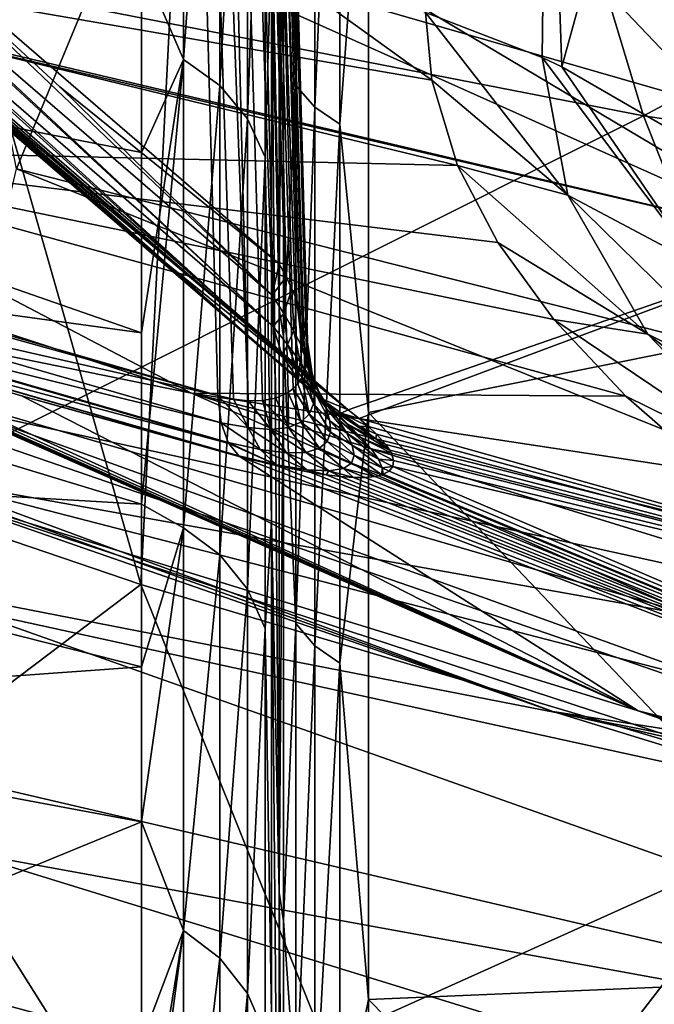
# Model space of a CAD drawing. Header units: metres. Extents: x -109 to 109, y -78 to 121.
# Tile 371 of 656: x -9.17 to -8.15, y -71.4 to -69.82. Entities that reach past the tile are written whole.
import ezdxf

# ---------------------------------------------------------------- set-up
doc = ezdxf.new("R2010")
doc.units = ezdxf.units.M
doc.layers.add('solid_508554_SW0001', color=7, linetype='CONTINUOUS')

msp = doc.modelspace()

# ---------------------------------------------------------------- linework, layer by layer
at = {"layer": 'solid_508554_SW0001'}
for points in [[(-10.565891, -65.149826, 64.380577), (-10.039989, -70.360802, 55.611626), (-8.974111, -70.72364, 55.820873)], [(-10.565891, -65.149826, 64.380577), (-8.974111, -70.72364, 55.820873), (-8.720049, -65.735748, 64.77636)], [(-9.54722, -70.21946, 22.375511), (-8.850675, -70.420532, 22.027237), (-8.985467, -65.542885, 19.169418)], [(-9.52914, -67.805313, 20.903864), (-9.54722, -70.21946, 22.375511), (-8.985467, -65.542885, 19.169418)], [(-8.825932, -70.42601, 22.0119), (-8.985467, -65.542885, 19.169418), (-8.850675, -70.420532, 22.027237)], [(-8.802136, -70.428825, 21.991383), (-8.92338, -65.566032, 19.127758), (-8.985467, -65.542885, 19.169418)], [(-8.825932, -70.42601, 22.0119), (-8.802136, -70.428825, 21.991383), (-8.985467, -65.542885, 19.169418)], [(-8.75776, -70.424515, 21.930773), (-8.875713, -65.596664, 19.073711), (-8.92338, -65.566032, 19.127758)], [(-8.779345, -70.428558, 21.964808), (-8.75776, -70.424515, 21.930773), (-8.92338, -65.566032, 19.127758)], [(-8.802136, -70.428825, 21.991383), (-8.779345, -70.428558, 21.964808), (-8.92338, -65.566032, 19.127758)], [(-8.716034, -70.391815, 21.807201), (-8.845743, -65.63269, 19.010975), (-8.875713, -65.596664, 19.073711)], [(-8.722306, -70.401367, 21.836538), (-8.716034, -70.391815, 21.807201), (-8.875713, -65.596664, 19.073711)], [(-8.729789, -70.409309, 21.863525), (-8.722306, -70.401367, 21.836538), (-8.875713, -65.596664, 19.073711)], [(-8.738304, -70.415749, 21.888191), (-8.729789, -70.409309, 21.863525), (-8.875713, -65.596664, 19.073711)], [(-8.75776, -70.424515, 21.930773), (-8.738304, -70.415749, 21.888191), (-8.875713, -65.596664, 19.073711)], [(-8.706366, -70.352142, 21.704334), (-8.835514, -65.671654, 18.943825), (-8.845743, -65.63269, 19.010975)], [(-8.707855, -70.367348, 21.741169), (-8.706366, -70.352142, 21.704334), (-8.845743, -65.63269, 19.010975)], [(-8.711149, -70.380501, 21.775408), (-8.707855, -70.367348, 21.741169), (-8.845743, -65.63269, 19.010975)], [(-8.716034, -70.391815, 21.807201), (-8.711149, -70.380501, 21.775408), (-8.845743, -65.63269, 19.010975)], [(-8.715478, -70.292702, 21.577751), (-8.845724, -65.710899, 18.876835), (-8.835514, -65.671654, 18.943825)], [(-8.709846, -70.315079, 21.622805), (-8.715478, -70.292702, 21.577751), (-8.835514, -65.671654, 18.943825)], [(-8.706935, -70.334778, 21.664875), (-8.709846, -70.315079, 21.622805), (-8.835514, -65.671654, 18.943825)], [(-8.706366, -70.352142, 21.704334), (-8.706935, -70.334778, 21.664875), (-8.835514, -65.671654, 18.943825)], [(-8.845724, -65.710899, 18.876835), (-8.752383, -70.209183, 21.428528), (-8.814032, -67.97847, 20.121548)], [(-8.74134, -70.229843, 21.462959), (-8.752383, -70.209183, 21.428528), (-8.845724, -65.710899, 18.876835)], [(-8.731992, -70.249229, 21.496756), (-8.74134, -70.229843, 21.462959), (-8.845724, -65.710899, 18.876835)], [(-8.724257, -70.267441, 21.52981), (-8.731992, -70.249229, 21.496756), (-8.845724, -65.710899, 18.876835)], [(-8.715478, -70.292702, 21.577751), (-8.724257, -70.267441, 21.52981), (-8.845724, -65.710899, 18.876835)], [(-8.720049, -65.735748, 64.77636), (-8.974111, -70.72364, 55.820873), (-7.890689, -71.045532, 56.006474)], [(-8.720049, -65.735748, 64.77636), (-7.890689, -71.045532, 56.006474), (-6.830289, -66.227417, 65.060074)], [(-8.814032, -67.97847, 20.121548), (-8.752383, -70.209183, 21.428528), (-9.444864, -69.610565, 19.752632)], [(-8.167993, -69.97139, 12.924731), (-10.104867, -69.593506, 13.579248), (-8.537952, -68.746323, 10.973067)], [(-8.167993, -69.97139, 12.924731), (-8.537952, -68.746323, 10.973067), (-6.455026, -69.056381, 10.436032)], [(-8.798102, -69.306015, 43.456589), (-8.517743, -68.944977, 44.08268), (-6.521108, -70.045464, 43.399487)], [(-8.517743, -68.944977, 44.08268), (-6.263275, -69.76429, 43.889217), (-6.521108, -70.045464, 43.399487)], [(-8.745336, -69.254181, 41.529266), (-8.72577, -69.922897, 40.525272), (-8.72577, -68.962944, 42.059032)], [(-8.72577, -68.962944, 42.059032), (-8.72577, -69.922897, 40.525272), (-8.695119, -68.996391, 42.081444)], [(-9.860261, -69.001831, 17.463547), (-9.345187, -69.834747, 19.60569), (-7.881609, -70.179581, 19.008846)], [(-8.323489, -69.355896, 16.850292), (-9.860261, -69.001831, 17.463547), (-7.881609, -70.179581, 19.008846)], [(-8.72577, -69.922897, 40.525272), (-8.695118, -69.957672, 40.545563), (-8.695119, -68.996391, 42.081444)], [(-8.695119, -68.996391, 42.081444), (-8.695118, -69.957672, 40.545563), (-8.655343, -69.022385, 42.098854)], [(-8.695118, -69.957672, 40.545563), (-8.655342, -69.984688, 40.561329), (-8.655343, -69.022385, 42.098854)], [(-8.655343, -69.022385, 42.098854), (-8.655342, -69.984688, 40.561329), (-8.609041, -69.370804, 41.603958)], [(-8.905703, -69.88089, 38.431858), (-8.905703, -69.027214, 40.007557), (-8.973287, -69.724762, 38.67033)], [(-8.84786, -69.067818, 40.031258), (-8.905703, -69.027214, 40.007557), (-8.905703, -69.88089, 38.431858)], [(-7.74857, -70.275055, 40.578663), (-7.74857, -69.039795, 42.535892), (-8.609041, -69.370804, 41.603958)], [(-6.175321, -70.268013, 12.410967), (-8.167993, -69.97139, 12.924731), (-6.455026, -69.056381, 10.436032)], [(-8.84786, -69.922913, 38.452923), (-8.84786, -69.067818, 40.031258), (-8.905703, -69.88089, 38.431858)], [(-8.803394, -69.119484, 40.061413), (-8.84786, -69.067818, 40.031258), (-8.84786, -69.922913, 38.452923)], [(-8.803394, -69.976395, 38.479729), (-8.803394, -69.119484, 40.061413), (-8.84786, -69.922913, 38.452923)], [(-8.775049, -69.179016, 40.096165), (-8.803394, -69.119484, 40.061413), (-8.803394, -69.976395, 38.479729)], [(-8.775049, -70.038025, 38.51062), (-8.775049, -69.179016, 40.096165), (-8.803394, -69.976395, 38.479729)], [(-8.775049, -70.038025, 38.51062), (-8.764579, -69.685783, 39.345222), (-8.775049, -69.179016, 40.096165)], [(-8.764579, -69.685783, 39.345222), (-8.752558, -70.281868, 39.69075), (-8.752558, -69.212151, 41.502396)], [(-8.745336, -69.254181, 41.529266), (-8.752558, -69.212151, 41.502396), (-8.752558, -70.281868, 39.69075)], [(-8.330753, -69.877922, 33.256645), (-8.518071, -69.805695, 33.235298), (-8.322908, -69.218887, 35.213371)], [(-8.299351, -69.892891, 33.261066), (-8.330753, -69.877922, 33.256645), (-8.322908, -69.218887, 35.213371)], [(-8.299351, -69.892891, 33.261066), (-8.322908, -69.218887, 35.213371), (-8.140751, -69.317558, 35.251202)], [(-8.745336, -69.254181, 41.529266), (-8.752558, -70.281868, 39.69075), (-8.745335, -70.325714, 39.714539)], [(-8.745336, -69.254181, 41.529266), (-8.745335, -70.325714, 39.714539), (-8.72577, -69.922897, 40.525272)], [(-9.017261, -69.677467, 42.812439), (-8.798102, -69.306015, 43.456589), (-6.7235, -70.338478, 42.891365)], [(-8.798102, -69.306015, 43.456589), (-6.521108, -70.045464, 43.399487), (-6.7235, -70.338478, 42.891365)], [(-8.121918, -69.995377, 33.291355), (-8.299351, -69.892891, 33.261066), (-8.140751, -69.317558, 35.251202)], [(-8.323489, -69.355896, 16.850292), (-7.881609, -70.179581, 19.008846), (-6.366735, -70.46489, 18.514671)], [(-6.736303, -69.649132, 16.342392), (-8.323489, -69.355896, 16.850292), (-6.366735, -70.46489, 18.514671)], [(-8.655342, -69.984688, 40.561329), (-8.609041, -70.447433, 39.780598), (-8.609041, -69.370804, 41.603958)], [(-7.74857, -70.275055, 40.578663), (-8.609041, -69.370804, 41.603958), (-8.609041, -70.447433, 39.780598)], [(-8.507771, -69.914513, 32.869072), (-10.321363, -69.601181, 31.406597), (-9.035425, -69.533455, 33.532814)], [(-8.507771, -69.914513, 32.869072), (-9.035425, -69.533455, 33.532814), (-8.518071, -69.805695, 33.235298)], [(-9.583935, -70.680077, 15.577909), (-10.104867, -69.593506, 13.579248), (-8.167993, -69.97139, 12.924731)], [(-9.265194, -69.586205, 42.812798), (-9.017261, -69.677467, 42.812439), (-9.173694, -70.056755, 42.154705)], [(-8.466314, -70.051102, 32.414684), (-9.641771, -70.023857, 30.674501), (-10.321363, -69.601181, 31.406597)], [(-8.466314, -70.051102, 32.414684), (-10.321363, -69.601181, 31.406597), (-8.507771, -69.914513, 32.869072)], [(-9.457522, -69.659828, 19.738184), (-9.444864, -69.610565, 19.752632), (-8.763697, -70.259384, 21.417345)], [(-8.752383, -70.209183, 21.428528), (-9.10438, -69.925247, 20.587469), (-9.444864, -69.610565, 19.752632)], [(-8.763697, -70.259384, 21.417345), (-9.444864, -69.610565, 19.752632), (-9.10438, -69.925247, 20.587469)], [(-8.973288, -70.319901, 37.439556), (-10.866299, -69.659187, 37.258274), (-10.624238, -70.093132, 36.506657)], [(-8.973272, -70.030205, 38.057774), (-8.973287, -69.724762, 38.67033), (-10.866299, -69.659187, 37.258274)], [(-8.973288, -70.319901, 37.439556), (-8.973272, -70.030205, 38.057774), (-10.866299, -69.659187, 37.258274)], [(-9.458049, -69.664482, 19.736549), (-9.457522, -69.659828, 19.738184), (-8.762177, -70.309608, 21.400723)], [(-9.457195, -69.708923, 19.718569), (-9.458049, -69.664482, 19.736549), (-8.762177, -70.309608, 21.400723)], [(-9.457522, -69.659828, 19.738184), (-8.763697, -70.259384, 21.417345), (-8.762177, -70.309608, 21.400723)], [(-8.893146, -70.416298, 29.994781), (-10.272897, -70.136253, 28.11647), (-11.144884, -69.681343, 28.904394)], [(-9.641771, -70.023857, 30.674501), (-8.893146, -70.416298, 29.994781), (-11.144884, -69.681343, 28.904394)], [(-9.173694, -70.056755, 42.154705), (-9.017261, -69.677467, 42.812439), (-6.87325, -70.639282, 42.369736)], [(-9.017261, -69.677467, 42.812439), (-6.7235, -70.338478, 42.891365), (-6.87325, -70.639282, 42.369736)], [(-8.775049, -70.038025, 38.51062), (-8.764579, -70.620903, 37.454662), (-8.764579, -69.685783, 39.345222)], [(-8.764579, -69.685783, 39.345222), (-8.752558, -71.217766, 37.806469), (-8.752558, -70.281868, 39.69075)], [(-8.764579, -69.685783, 39.345222), (-8.764579, -70.620903, 37.454662), (-8.752558, -71.217766, 37.806469)], [(-9.457195, -69.708923, 19.718569), (-8.762177, -70.309608, 21.400723), (-8.747844, -70.356094, 21.379862)], [(-9.455607, -69.71817, 19.71426), (-9.457195, -69.708923, 19.718569), (-8.747844, -70.356094, 21.379862)], [(-9.443903, -69.754433, 19.69516), (-9.455607, -69.71817, 19.71426), (-8.747844, -70.356094, 21.379862)], [(-8.905703, -69.88089, 38.431858), (-8.973287, -69.724762, 38.67033), (-8.973272, -70.030205, 38.057774)], [(-9.443903, -69.754433, 19.69516), (-8.747844, -70.356094, 21.379862), (-8.721702, -70.395576, 21.356222)], [(-9.437597, -69.766731, 19.68774), (-9.443903, -69.754433, 19.69516), (-8.721702, -70.395576, 21.356222)], [(-9.418574, -69.793167, 19.669596), (-9.437597, -69.766731, 19.68774), (-8.721702, -70.395576, 21.356222)], [(-9.418574, -69.793167, 19.669596), (-8.721702, -70.395576, 21.356222), (-8.685582, -70.425293, 21.331459)], [(-9.405543, -69.806053, 19.659237), (-9.418574, -69.793167, 19.669596), (-8.685582, -70.425293, 21.331459)], [(-9.38298, -69.822426, 19.64366), (-9.405543, -69.806053, 19.659237), (-8.685582, -70.425293, 21.331459)], [(-8.289548, -70.098862, 32.513275), (-8.507771, -69.914513, 32.869072), (-8.518071, -69.805695, 33.235298)], [(-8.289548, -70.098862, 32.513275), (-8.518071, -69.805695, 33.235298), (-8.330753, -69.877922, 33.256645)], [(-9.38298, -69.822426, 19.64366), (-8.685582, -70.425293, 21.331459), (-8.642058, -70.443153, 21.307331)], [(-9.362159, -69.832802, 19.631163), (-9.38298, -69.822426, 19.64366), (-8.642058, -70.443153, 21.307331)], [(-9.362159, -69.832802, 19.631163), (-8.642058, -70.443153, 21.307331), (-8.996632, -70.157143, 20.460115)], [(-9.362159, -69.832802, 19.631163), (-8.996632, -70.157143, 20.460115), (-9.339608, -69.840157, 19.619169)], [(-9.339608, -69.840157, 19.619169), (-7.881609, -70.179581, 19.008846), (-9.345187, -69.834747, 19.60569)], [(-9.339608, -69.840157, 19.619169), (-8.642058, -70.443153, 21.307331), (-7.881609, -70.179581, 19.008846)], [(-9.339608, -69.840157, 19.619169), (-8.996632, -70.157143, 20.460115), (-8.642058, -70.443153, 21.307331)], [(-8.081854, -70.209053, 32.571007), (-8.330753, -69.877922, 33.256645), (-8.299351, -69.892891, 33.261066)], [(-8.081854, -70.209053, 32.571007), (-8.289548, -70.098862, 32.513275), (-8.330753, -69.877922, 33.256645)], [(-8.905703, -69.88089, 38.431858), (-8.973272, -70.030205, 38.057774), (-8.973288, -70.319901, 37.439556)], [(-8.905703, -69.88089, 38.431858), (-8.973288, -70.319901, 37.439556), (-8.973276, -70.594543, 36.814381)], [(-8.905703, -70.632507, 36.805), (-8.905703, -69.88089, 38.431858), (-8.973276, -70.594543, 36.814381)], [(-8.84786, -69.922913, 38.452923), (-8.905703, -69.88089, 38.431858), (-8.905703, -70.632507, 36.805)], [(-8.081854, -70.209053, 32.571007), (-8.299351, -69.892891, 33.261066), (-8.121918, -69.995377, 33.291355)], [(-8.763697, -70.259384, 21.417345), (-9.10438, -69.925247, 20.587469), (-8.752383, -70.209183, 21.428528)], [(-8.847861, -70.675789, 36.823349), (-8.84786, -69.922913, 38.452923), (-8.905703, -70.632507, 36.805)], [(-8.803394, -69.976395, 38.479729), (-8.84786, -69.922913, 38.452923), (-8.847861, -70.675789, 36.823349)], [(-8.745335, -70.325714, 39.714539), (-8.72577, -70.785896, 38.934937), (-8.72577, -69.922897, 40.525272)], [(-8.72577, -69.922897, 40.525272), (-8.72577, -70.785896, 38.934937), (-8.695118, -69.957672, 40.545563)], [(-8.289548, -70.098862, 32.513275), (-8.466314, -70.051102, 32.414684), (-8.507771, -69.914513, 32.869072)], [(-8.72577, -70.785896, 38.934937), (-8.695118, -70.821861, 38.953033), (-8.695118, -69.957672, 40.545563)], [(-8.695118, -69.957672, 40.545563), (-8.695118, -70.821861, 38.953033), (-8.655342, -69.984688, 40.561329)], [(-7.746911, -71.038475, 14.957135), (-9.583935, -70.680077, 15.577909), (-8.167993, -69.97139, 12.924731)], [(-7.746911, -71.038475, 14.957135), (-8.167993, -69.97139, 12.924731), (-6.175321, -70.268013, 12.410967)], [(-8.803395, -70.730865, 36.846699), (-8.803394, -69.976395, 38.479729), (-8.847861, -70.675789, 36.823349)], [(-8.775049, -70.038025, 38.51062), (-8.803394, -69.976395, 38.479729), (-8.803395, -70.730865, 36.846699)], [(-8.695118, -70.821861, 38.953033), (-8.655341, -70.849808, 38.967094), (-8.655342, -69.984688, 40.561329)], [(-8.655342, -69.984688, 40.561329), (-8.655341, -70.849808, 38.967094), (-8.609041, -70.447433, 39.780598)], [(-8.196511, -70.4216, 31.212009), (-8.893146, -70.416298, 29.994781), (-9.641771, -70.023857, 30.674501)], [(-8.401805, -70.174751, 32.00845), (-9.641771, -70.023857, 30.674501), (-8.466314, -70.051102, 32.414684)], [(-8.311746, -70.298409, 31.607067), (-8.196511, -70.4216, 31.212009), (-9.641771, -70.023857, 30.674501)], [(-8.401805, -70.174751, 32.00845), (-8.311746, -70.298409, 31.607067), (-9.641771, -70.023857, 30.674501)], [(-8.775049, -70.794334, 36.873604), (-8.775049, -70.038025, 38.51062), (-8.803395, -70.730865, 36.846699)], [(-8.775049, -70.794334, 36.873604), (-8.764579, -70.620903, 37.454662), (-8.775049, -70.038025, 38.51062)], [(-8.160981, -70.321968, 31.780226), (-8.401805, -70.174751, 32.00845), (-8.466314, -70.051102, 32.414684)], [(-8.289548, -70.098862, 32.513275), (-8.160981, -70.321968, 31.780226), (-8.466314, -70.051102, 32.414684)], [(-9.264517, -70.44149, 41.488609), (-9.173694, -70.056755, 42.154705), (-6.969184, -70.945518, 41.83868)], [(-9.173694, -70.056755, 42.154705), (-6.87325, -70.639282, 42.369736), (-6.969184, -70.945518, 41.83868)], [(-8.973276, -70.594543, 36.814381), (-10.624238, -70.093132, 36.506657), (-10.312979, -70.515907, 35.774387)], [(-8.973276, -70.594543, 36.814381), (-8.973288, -70.319901, 37.439556), (-10.624238, -70.093132, 36.506657)], [(-7.957198, -70.424957, 31.860716), (-8.160981, -70.321968, 31.780226), (-8.289548, -70.098862, 32.513275)], [(-8.081854, -70.209053, 32.571007), (-7.957198, -70.424957, 31.860716), (-8.289548, -70.098862, 32.513275)], [(-8.313686, -70.927223, 26.74646), (-9.388727, -70.553116, 24.693829), (-10.532949, -70.129982, 25.426714)], [(-9.326892, -70.552544, 27.395426), (-8.313686, -70.927223, 26.74646), (-10.532949, -70.129982, 25.426714)], [(-9.97597, -70.128548, 22.411121), (-9.388727, -70.553116, 24.693829), (-8.176859, -70.926201, 24.047621)], [(-9.933019, -70.149826, 22.444416), (-9.97597, -70.128548, 22.411121), (-8.176859, -70.926201, 24.047621)], [(-8.080848, -70.775681, 29.372305), (-9.326892, -70.552544, 27.395426), (-10.272897, -70.136253, 28.11647)], [(-8.893146, -70.416298, 29.994781), (-8.080848, -70.775681, 29.372305), (-10.272897, -70.136253, 28.11647)], [(-9.89018, -70.170166, 22.471922), (-9.933019, -70.149826, 22.444416), (-8.176859, -70.926201, 24.047621)], [(-9.882571, -70.173691, 22.476242), (-9.89018, -70.170166, 22.471922), (-8.176859, -70.926201, 24.047621)], [(-9.847541, -70.189606, 22.494074), (-9.882571, -70.173691, 22.476242), (-8.176859, -70.926201, 24.047621)], [(-8.642058, -70.443153, 21.307331), (-8.624303, -70.457008, 21.352491), (-7.881609, -70.179581, 19.008846)], [(-8.624303, -70.457008, 21.352491), (-7.227275, -70.850357, 21.160807), (-7.881609, -70.179581, 19.008846)], [(-8.160981, -70.321968, 31.780226), (-8.311746, -70.298409, 31.607067), (-8.401805, -70.174751, 32.00845)], [(-9.805764, -70.207939, 22.511036), (-9.847541, -70.189606, 22.494074), (-8.176859, -70.926201, 24.047621)], [(-9.765068, -70.225143, 22.523214), (-9.805764, -70.207939, 22.511036), (-8.176859, -70.926201, 24.047621)], [(-8.763697, -70.259384, 21.417345), (-8.752383, -70.209183, 21.428528), (-8.74134, -70.229843, 21.462959)], [(-9.725577, -70.241234, 22.530952), (-9.765068, -70.225143, 22.523214), (-8.176859, -70.926201, 24.047621)], [(-9.54722, -70.21946, 22.375511), (-9.198913, -70.323463, 22.203445), (-8.850675, -70.420532, 22.027237)], [(-9.687378, -70.256233, 22.534569), (-9.725577, -70.241234, 22.530952), (-8.176859, -70.926201, 24.047621)], [(-8.744935, -70.288559, 21.464884), (-8.763697, -70.259384, 21.417345), (-8.74134, -70.229843, 21.462959)], [(-8.744935, -70.288559, 21.464884), (-8.74134, -70.229843, 21.462959), (-8.731992, -70.249229, 21.496756)], [(-9.650519, -70.270164, 22.534359), (-9.687378, -70.256233, 22.534569), (-8.176859, -70.926201, 24.047621)], [(-8.744935, -70.288559, 21.464884), (-8.762177, -70.309608, 21.400723), (-8.763697, -70.259384, 21.417345)], [(-8.744935, -70.288559, 21.464884), (-8.731992, -70.249229, 21.496756), (-8.728796, -70.316666, 21.51417)], [(-8.728796, -70.316666, 21.51417), (-8.731992, -70.249229, 21.496756), (-8.724257, -70.267441, 21.52981)], [(-9.580731, -70.295013, 22.523424), (-9.650519, -70.270164, 22.534359), (-8.176859, -70.926201, 24.047621)], [(-9.543944, -70.262367, 22.409348), (-8.850675, -70.420532, 22.027237), (-9.198913, -70.323463, 22.203445)], [(-9.543944, -70.262367, 22.409348), (-8.845513, -70.463989, 22.060133), (-8.850675, -70.420532, 22.027237)], [(-9.543944, -70.262367, 22.409348), (-9.534405, -70.293373, 22.448498), (-8.845513, -70.463989, 22.060133)], [(-8.728796, -70.316666, 21.51417), (-8.724257, -70.267441, 21.52981), (-8.715499, -70.343529, 21.565027)], [(-8.715499, -70.343529, 21.565027), (-8.724257, -70.267441, 21.52981), (-8.715478, -70.292702, 21.577751)], [(-7.74857, -71.353073, 38.530621), (-7.74857, -70.275055, 40.578663), (-8.609041, -70.447433, 39.780598)], [(-8.744935, -70.288559, 21.464884), (-8.739323, -70.338608, 21.448618), (-8.762177, -70.309608, 21.400723)], [(-8.745335, -70.325714, 39.714539), (-8.752558, -70.281868, 39.69075), (-8.752558, -71.217766, 37.806469)], [(-8.744935, -70.288559, 21.464884), (-8.728796, -70.316666, 21.51417), (-8.739323, -70.338608, 21.448618)], [(-9.516446, -70.315926, 22.499557), (-9.580731, -70.295013, 22.523424), (-8.176859, -70.926201, 24.047621)], [(-9.534405, -70.293373, 22.448498), (-8.834346, -70.495461, 22.098469), (-8.845513, -70.463989, 22.060133)], [(-9.534405, -70.293373, 22.448498), (-9.533424, -70.295341, 22.451756), (-8.834346, -70.495461, 22.098469)], [(-9.533424, -70.295341, 22.451756), (-8.833248, -70.497467, 22.101667), (-8.834346, -70.495461, 22.098469)], [(-9.533424, -70.295341, 22.451756), (-9.518499, -70.3144, 22.494387), (-8.833248, -70.497467, 22.101667)], [(-8.715499, -70.343529, 21.565027), (-8.715478, -70.292702, 21.577751), (-8.709846, -70.315079, 21.622805)], [(-7.946636, -70.544289, 31.06736), (-8.196511, -70.4216, 31.212009), (-8.311746, -70.298409, 31.607067)], [(-8.160981, -70.321968, 31.780226), (-7.946636, -70.544289, 31.06736), (-8.311746, -70.298409, 31.607067)], [(-9.518499, -70.3144, 22.494387), (-9.516446, -70.315926, 22.499557), (-8.816989, -70.516907, 22.143633)], [(-9.518499, -70.3144, 22.494387), (-8.816989, -70.516907, 22.143633), (-8.833248, -70.497467, 22.101667)], [(-9.165586, -70.420692, 22.326231), (-9.516446, -70.315926, 22.499557), (-8.176859, -70.926201, 24.047621)], [(-8.816989, -70.516907, 22.143633), (-9.516446, -70.315926, 22.499557), (-9.165586, -70.420692, 22.326231)], [(-8.739323, -70.338608, 21.448618), (-8.747844, -70.356094, 21.379862), (-8.762177, -70.309608, 21.400723)], [(-8.728796, -70.316666, 21.51417), (-8.719074, -70.366394, 21.498869), (-8.739323, -70.338608, 21.448618)], [(-8.728796, -70.316666, 21.51417), (-8.715499, -70.343529, 21.565027), (-8.719074, -70.366394, 21.498869)], [(-8.715499, -70.343529, 21.565027), (-8.709846, -70.315079, 21.622805), (-8.705321, -70.368942, 21.617281)], [(-8.705321, -70.368942, 21.617281), (-8.709846, -70.315079, 21.622805), (-8.706935, -70.334778, 21.664875)], [(-7.749487, -70.640228, 31.170029), (-7.946636, -70.544289, 31.06736), (-8.160981, -70.321968, 31.780226)], [(-7.957198, -70.424957, 31.860716), (-7.749487, -70.640228, 31.170029), (-8.160981, -70.321968, 31.780226)], [(-8.745335, -70.325714, 39.714539), (-8.752558, -71.217766, 37.806469), (-8.745335, -71.263199, 37.827068)], [(-8.745335, -70.325714, 39.714539), (-8.745335, -71.263199, 37.827068), (-8.72577, -70.785896, 38.934937)], [(-8.698614, -70.392654, 21.670721), (-8.706935, -70.334778, 21.664875), (-8.706366, -70.352142, 21.704334)], [(-8.705321, -70.368942, 21.617281), (-8.706935, -70.334778, 21.664875), (-8.698614, -70.392654, 21.670721)], [(-8.739323, -70.338608, 21.448618), (-8.720794, -70.384239, 21.42923), (-8.747844, -70.356094, 21.379862)], [(-8.739323, -70.338608, 21.448618), (-8.719074, -70.366394, 21.498869), (-8.720794, -70.384239, 21.42923)], [(-8.715499, -70.343529, 21.565027), (-8.701729, -70.392761, 21.55134), (-8.719074, -70.366394, 21.498869)], [(-8.715499, -70.343529, 21.565027), (-8.705321, -70.368942, 21.617281), (-8.701729, -70.392761, 21.55134)], [(-8.695831, -70.414352, 21.725088), (-8.706366, -70.352142, 21.704334), (-8.707855, -70.367348, 21.741169)], [(-8.698614, -70.392654, 21.670721), (-8.706366, -70.352142, 21.704334), (-8.695831, -70.414352, 21.725088)], [(-9.869951, -71.400818, 53.808674), (-8.974111, -70.72364, 55.820873), (-10.039989, -70.360802, 55.611626)], [(-8.720794, -70.384239, 21.42923), (-8.721702, -70.395576, 21.356222), (-8.747844, -70.356094, 21.379862)], [(-8.719074, -70.366394, 21.498869), (-8.696474, -70.411003, 21.481543), (-8.720794, -70.384239, 21.42923)], [(-8.719074, -70.366394, 21.498869), (-8.701729, -70.392761, 21.55134), (-8.696474, -70.411003, 21.481543)], [(-8.695831, -70.414352, 21.725088), (-8.707855, -70.367348, 21.741169), (-8.711149, -70.380501, 21.775408)], [(-8.705321, -70.368942, 21.617281), (-8.687649, -70.417511, 21.6059), (-8.701729, -70.392761, 21.55134)], [(-8.705321, -70.368942, 21.617281), (-8.698614, -70.392654, 21.670721), (-8.687649, -70.417511, 21.6059)], [(-8.692331, -70.420769, 21.405041), (-8.721702, -70.395576, 21.356222), (-8.720794, -70.384239, 21.42923)], [(-8.665599, -70.444603, 21.456951), (-8.720794, -70.384239, 21.42923), (-8.696474, -70.411003, 21.481543)], [(-8.665599, -70.444603, 21.456951), (-8.692331, -70.420769, 21.405041), (-8.720794, -70.384239, 21.42923)], [(-8.697549, -70.433655, 21.780008), (-8.711149, -70.380501, 21.775408), (-8.716034, -70.391815, 21.807201)], [(-8.695831, -70.414352, 21.725088), (-8.711149, -70.380501, 21.775408), (-8.697549, -70.433655, 21.780008)], [(-8.704492, -70.45005, 21.834927), (-8.722306, -70.401367, 21.836538), (-8.729789, -70.409309, 21.863525)], [(-8.704492, -70.45005, 21.834927), (-8.716034, -70.391815, 21.807201), (-8.722306, -70.401367, 21.836538)], [(-8.692331, -70.420769, 21.405041), (-8.685582, -70.425293, 21.331459), (-8.721702, -70.395576, 21.356222)], [(-8.697549, -70.433655, 21.780008), (-8.716034, -70.391815, 21.807201), (-8.704492, -70.45005, 21.834927)], [(-8.701729, -70.392761, 21.55134), (-8.675253, -70.436188, 21.53669), (-8.696474, -70.411003, 21.481543)], [(-8.701729, -70.392761, 21.55134), (-8.687649, -70.417511, 21.6059), (-8.675253, -70.436188, 21.53669)], [(-8.698614, -70.392654, 21.670721), (-8.677299, -70.440376, 21.662392), (-8.687649, -70.417511, 21.6059)], [(-8.698614, -70.392654, 21.670721), (-8.695831, -70.414352, 21.725088), (-8.677299, -70.440376, 21.662392)], [(-7.704378, -70.783882, 30.079275), (-8.080848, -70.775681, 29.372305), (-8.893146, -70.416298, 29.994781)], [(-7.892238, -70.664795, 30.446705), (-7.704378, -70.783882, 30.079275), (-8.893146, -70.416298, 29.994781)], [(-8.056502, -70.543877, 30.824745), (-7.892238, -70.664795, 30.446705), (-8.893146, -70.416298, 29.994781)], [(-8.196511, -70.4216, 31.212009), (-8.056502, -70.543877, 30.824745), (-8.893146, -70.416298, 29.994781)], [(-8.737691, -70.47139, 21.9408), (-8.738304, -70.415749, 21.888191), (-8.75776, -70.424515, 21.930773)], [(-8.717544, -70.462898, 21.888979), (-8.729789, -70.409309, 21.863525), (-8.738304, -70.415749, 21.888191)], [(-8.717544, -70.462898, 21.888979), (-8.738304, -70.415749, 21.888191), (-8.737691, -70.47139, 21.9408)], [(-8.704492, -70.45005, 21.834927), (-8.729789, -70.409309, 21.863525), (-8.717544, -70.462898, 21.888979)], [(-8.695831, -70.414352, 21.725088), (-8.697549, -70.433655, 21.780008), (-8.671279, -70.461029, 21.720615)], [(-8.641861, -70.466904, 21.511868), (-8.696474, -70.411003, 21.481543), (-8.675253, -70.436188, 21.53669)], [(-8.641861, -70.466904, 21.511868), (-8.665599, -70.444603, 21.456951), (-8.696474, -70.411003, 21.481543)], [(-8.695831, -70.414352, 21.725088), (-8.671279, -70.461029, 21.720615), (-8.677299, -70.440376, 21.662392)], [(-8.814797, -70.518471, 22.148733), (-9.165586, -70.420692, 22.326231), (-8.176859, -70.926201, 24.047621)], [(-8.816989, -70.516907, 22.143633), (-9.165586, -70.420692, 22.326231), (-8.814797, -70.518471, 22.148733)], [(-8.802173, -70.471794, 22.028673), (-8.825932, -70.42601, 22.0119), (-8.850675, -70.420532, 22.027237)], [(-8.802173, -70.471794, 22.028673), (-8.850675, -70.420532, 22.027237), (-8.845513, -70.463989, 22.060133)], [(-8.802173, -70.471794, 22.028673), (-8.802136, -70.428825, 21.991383), (-8.825932, -70.42601, 22.0119)], [(-8.765806, -70.474632, 21.988317), (-8.802136, -70.428825, 21.991383), (-8.802173, -70.471794, 22.028673)], [(-8.765806, -70.474632, 21.988317), (-8.779345, -70.428558, 21.964808), (-8.802136, -70.428825, 21.991383)], [(-8.737691, -70.47139, 21.9408), (-8.75776, -70.424515, 21.930773), (-8.779345, -70.428558, 21.964808)], [(-8.737691, -70.47139, 21.9408), (-8.779345, -70.428558, 21.964808), (-8.765806, -70.474632, 21.988317)], [(-8.653186, -70.448387, 21.382858), (-8.685582, -70.425293, 21.331459), (-8.692331, -70.420769, 21.405041)], [(-8.623693, -70.470016, 21.437651), (-8.692331, -70.420769, 21.405041), (-8.665599, -70.444603, 21.456951)], [(-8.623693, -70.470016, 21.437651), (-8.653186, -70.448387, 21.382858), (-8.692331, -70.420769, 21.405041)], [(-8.687649, -70.417511, 21.6059), (-8.65758, -70.459564, 21.59457), (-8.675253, -70.436188, 21.53669)], [(-8.687649, -70.417511, 21.6059), (-8.677299, -70.440376, 21.662392), (-8.65758, -70.459564, 21.59457)], [(-8.653186, -70.448387, 21.382858), (-8.642058, -70.443153, 21.307331), (-8.685582, -70.425293, 21.331459)], [(-7.946636, -70.544289, 31.06736), (-8.056502, -70.543877, 30.824745), (-8.196511, -70.4216, 31.212009)], [(-9.264517, -70.44149, 41.488609), (-6.969184, -70.945518, 41.83868), (-7.010552, -71.254791, 41.302353)], [(-9.264495, -70.477478, 41.429386), (-9.264517, -70.44149, 41.488609), (-7.010552, -71.254791, 41.302353)], [(-8.697549, -70.433655, 21.780008), (-8.704492, -70.45005, 21.834927), (-8.67036, -70.479065, 21.780258)], [(-8.697549, -70.433655, 21.780008), (-8.67036, -70.479065, 21.780258), (-8.671279, -70.461029, 21.720615)], [(-8.677299, -70.440376, 21.662392), (-8.644027, -70.480881, 21.655077), (-8.65758, -70.459564, 21.59457)], [(-8.677299, -70.440376, 21.662392), (-8.671279, -70.461029, 21.720615), (-8.644027, -70.480881, 21.655077)], [(-8.621543, -70.487488, 21.569729), (-8.675253, -70.436188, 21.53669), (-8.65758, -70.459564, 21.59457)], [(-8.621543, -70.487488, 21.569729), (-8.641861, -70.466904, 21.511868), (-8.675253, -70.436188, 21.53669)], [(-8.597488, -70.490005, 21.495764), (-8.665599, -70.444603, 21.456951), (-8.641861, -70.466904, 21.511868)], [(-8.597488, -70.490005, 21.495764), (-8.623693, -70.470016, 21.437651), (-8.665599, -70.444603, 21.456951)], [(-8.655341, -70.849808, 38.967094), (-8.609041, -71.389381, 37.884148), (-8.609041, -70.447433, 39.780598)], [(-8.653186, -70.448387, 21.382858), (-8.624303, -70.457008, 21.352491), (-8.642058, -70.443153, 21.307331)], [(-8.653186, -70.448387, 21.382858), (-8.609006, -70.470001, 21.398024), (-8.624303, -70.457008, 21.352491)], [(-8.623693, -70.470016, 21.437651), (-8.609006, -70.470001, 21.398024), (-8.653186, -70.448387, 21.382858)], [(-7.74857, -71.353073, 38.530621), (-8.609041, -70.447433, 39.780598), (-8.609041, -71.389381, 37.884148)], [(-8.845513, -70.463989, 22.060133), (-8.834346, -70.495461, 22.098469), (-8.782782, -70.507217, 22.06288)], [(-8.802173, -70.471794, 22.028673), (-8.845513, -70.463989, 22.060133), (-8.782782, -70.507217, 22.06288)], [(-8.717544, -70.462898, 21.888979), (-8.737691, -70.47139, 21.9408), (-8.688046, -70.505058, 21.901361)], [(-8.704492, -70.45005, 21.834927), (-8.717544, -70.462898, 21.888979), (-8.675534, -70.493958, 21.840803)], [(-8.717544, -70.462898, 21.888979), (-8.688046, -70.505058, 21.901361), (-8.675534, -70.493958, 21.840803)], [(-8.704492, -70.45005, 21.834927), (-8.675534, -70.493958, 21.840803), (-8.67036, -70.479065, 21.780258)], [(-8.671279, -70.461029, 21.720615), (-8.63533, -70.499786, 21.71805), (-8.644027, -70.480881, 21.655077)], [(-8.671279, -70.461029, 21.720615), (-8.67036, -70.479065, 21.780258), (-8.63533, -70.499786, 21.71805)], [(-8.605178, -70.506134, 21.630466), (-8.65758, -70.459564, 21.59457), (-8.644027, -70.480881, 21.655077)], [(-8.605178, -70.506134, 21.630466), (-8.621543, -70.487488, 21.569729), (-8.65758, -70.459564, 21.59457)], [(-8.624303, -70.457008, 21.352491), (-8.609006, -70.470001, 21.398024), (-7.227275, -70.850357, 21.160807)], [(-9.264441, -70.760925, 40.951859), (-9.264495, -70.477478, 41.429386), (-7.010552, -71.254791, 41.302353)], [(-8.802173, -70.471794, 22.028673), (-8.782782, -70.507217, 22.06288), (-8.740718, -70.512512, 22.015459)], [(-8.765806, -70.474632, 21.988317), (-8.802173, -70.471794, 22.028673), (-8.740718, -70.512512, 22.015459)], [(-8.737691, -70.47139, 21.9408), (-8.765806, -70.474632, 21.988317), (-8.709327, -70.511536, 21.960411)], [(-8.765806, -70.474632, 21.988317), (-8.740718, -70.512512, 22.015459), (-8.709327, -70.511536, 21.960411)], [(-8.737691, -70.47139, 21.9408), (-8.709327, -70.511536, 21.960411), (-8.688046, -70.505058, 21.901361)], [(-8.67036, -70.479065, 21.780258), (-8.675534, -70.493958, 21.840803), (-8.632449, -70.515877, 21.783218)], [(-8.67036, -70.479065, 21.780258), (-8.632449, -70.515877, 21.783218), (-8.63533, -70.499786, 21.71805)], [(-8.621543, -70.487488, 21.569729), (-8.574996, -70.50827, 21.55755), (-8.641861, -70.466904, 21.511868)], [(-8.597488, -70.490005, 21.495764), (-8.641861, -70.466904, 21.511868), (-8.574996, -70.50827, 21.55755)], [(-8.623693, -70.470016, 21.437651), (-8.596138, -70.482185, 21.444101), (-8.609006, -70.470001, 21.398024)], [(-8.597488, -70.490005, 21.495764), (-8.596138, -70.482185, 21.444101), (-8.623693, -70.470016, 21.437651)], [(-8.609006, -70.470001, 21.398024), (-8.596138, -70.482185, 21.444101), (-7.227275, -70.850357, 21.160807)], [(-8.834346, -70.495461, 22.098469), (-8.833248, -70.497467, 22.101667), (-8.756809, -70.531372, 22.10216)], [(-8.782782, -70.507217, 22.06288), (-8.834346, -70.495461, 22.098469), (-8.756809, -70.531372, 22.10216)], [(-8.675534, -70.493958, 21.840803), (-8.688046, -70.505058, 21.901361), (-8.636628, -70.528618, 21.850088)], [(-8.675534, -70.493958, 21.840803), (-8.636628, -70.528618, 21.850088), (-8.632449, -70.515877, 21.783218)], [(-8.593442, -70.522575, 21.693983), (-8.644027, -70.480881, 21.655077), (-8.63533, -70.499786, 21.71805)], [(-8.593442, -70.522575, 21.693983), (-8.605178, -70.506134, 21.630466), (-8.644027, -70.480881, 21.655077)], [(-8.621543, -70.487488, 21.569729), (-8.572504, -70.512878, 21.580462), (-8.574996, -70.50827, 21.55755)], [(-8.605178, -70.506134, 21.630466), (-8.572504, -70.512878, 21.580462), (-8.621543, -70.487488, 21.569729)], [(-8.597488, -70.490005, 21.495764), (-8.581524, -70.498672, 21.51293), (-8.596138, -70.482185, 21.444101)], [(-8.597488, -70.490005, 21.495764), (-8.574996, -70.50827, 21.55755), (-8.581524, -70.498672, 21.51293)], [(-8.596138, -70.482185, 21.444101), (-8.581524, -70.498672, 21.51293), (-7.227275, -70.850357, 21.160807)], [(-8.833248, -70.497467, 22.101667), (-8.816989, -70.516907, 22.143633), (-8.756809, -70.531372, 22.10216)], [(-8.782782, -70.507217, 22.06288), (-8.756809, -70.531372, 22.10216), (-8.708255, -70.53949, 22.047386)], [(-8.740718, -70.512512, 22.015459), (-8.782782, -70.507217, 22.06288), (-8.708255, -70.53949, 22.047386)], [(-8.709327, -70.511536, 21.960411), (-8.740718, -70.512512, 22.015459), (-8.672732, -70.54126, 21.984463)], [(-8.688046, -70.505058, 21.901361), (-8.709327, -70.511536, 21.960411), (-8.649443, -70.537354, 21.917732)], [(-8.709327, -70.511536, 21.960411), (-8.672732, -70.54126, 21.984463), (-8.649443, -70.537354, 21.917732)], [(-8.688046, -70.505058, 21.901361), (-8.649443, -70.537354, 21.917732), (-8.636628, -70.528618, 21.850088)], [(-8.587199, -70.536499, 21.760111), (-8.63533, -70.499786, 21.71805), (-8.632449, -70.515877, 21.783218)], [(-8.587199, -70.536499, 21.760111), (-8.593442, -70.522575, 21.693983), (-8.63533, -70.499786, 21.71805)], [(-8.605178, -70.506134, 21.630466), (-8.568871, -70.524796, 21.646025), (-8.572504, -70.512878, 21.580462)], [(-8.593442, -70.522575, 21.693983), (-8.568871, -70.524796, 21.646025), (-8.605178, -70.506134, 21.630466)], [(-8.581524, -70.498672, 21.51293), (-8.574996, -70.50827, 21.55755), (-7.227275, -70.850357, 21.160807)], [(-8.574996, -70.50827, 21.55755), (-8.572504, -70.512878, 21.580462), (-7.227275, -70.850357, 21.160807)], [(-8.973274, -70.855438, 36.178894), (-10.312979, -70.515907, 35.774387), (-9.93455, -70.924759, 35.066246)], [(-8.973274, -70.855438, 36.178894), (-8.973276, -70.594543, 36.814381), (-10.312979, -70.515907, 35.774387)], [(-8.816989, -70.516907, 22.143633), (-8.814797, -70.518471, 22.148733), (-8.755599, -70.533203, 22.110834)], [(-8.756809, -70.531372, 22.10216), (-8.816989, -70.516907, 22.143633), (-8.755599, -70.533203, 22.110834)], [(-8.814797, -70.518471, 22.148733), (-8.176859, -70.926201, 24.047621), (-6.906076, -71.246559, 23.492744)], [(-8.755599, -70.533203, 22.110834), (-8.814797, -70.518471, 22.148733), (-6.906076, -71.246559, 23.492744)], [(-8.740718, -70.512512, 22.015459), (-8.708255, -70.53949, 22.047386), (-8.672732, -70.54126, 21.984463)], [(-8.632449, -70.515877, 21.783218), (-8.636628, -70.528618, 21.850088), (-8.587632, -70.547508, 21.828772)], [(-8.587199, -70.536499, 21.760111), (-8.632449, -70.515877, 21.783218), (-8.587632, -70.547508, 21.828772)], [(-8.593442, -70.522575, 21.693983), (-8.570227, -70.534348, 21.70825), (-8.568871, -70.524796, 21.646025)], [(-8.587199, -70.536499, 21.760111), (-8.570227, -70.534348, 21.70825), (-8.593442, -70.522575, 21.693983)], [(-8.572504, -70.512878, 21.580462), (-8.568871, -70.524796, 21.646025), (-7.227275, -70.850357, 21.160807)], [(-8.568871, -70.524796, 21.646025), (-8.570227, -70.534348, 21.70825), (-7.227275, -70.850357, 21.160807)], [(-8.756809, -70.531372, 22.10216), (-8.755599, -70.533203, 22.110834), (-8.701803, -70.544029, 22.059975)], [(-8.708255, -70.53949, 22.047386), (-8.756809, -70.531372, 22.10216), (-8.701803, -70.544029, 22.059975)], [(-8.701803, -70.544029, 22.059975), (-8.755599, -70.533203, 22.110834), (-6.906076, -71.246559, 23.492744)], [(-8.708255, -70.53949, 22.047386), (-8.701803, -70.544029, 22.059975), (-8.677187, -70.547844, 22.02944)], [(-8.672732, -70.54126, 21.984463), (-8.708255, -70.53949, 22.047386), (-8.677187, -70.547844, 22.02944)], [(-8.672732, -70.54126, 21.984463), (-8.677187, -70.547844, 22.02944), (-8.654319, -70.550476, 21.995295)], [(-8.649443, -70.537354, 21.917732), (-8.672732, -70.54126, 21.984463), (-8.633421, -70.551819, 21.957371)], [(-8.672732, -70.54126, 21.984463), (-8.654319, -70.550476, 21.995295), (-8.633421, -70.551819, 21.957371)], [(-8.636628, -70.528618, 21.850088), (-8.649443, -70.537354, 21.917732), (-8.598664, -70.550125, 21.869631)], [(-8.649443, -70.537354, 21.917732), (-8.633421, -70.551819, 21.957371), (-8.614764, -70.55175, 21.915524)], [(-8.649443, -70.537354, 21.917732), (-8.614764, -70.55175, 21.915524), (-8.598664, -70.550125, 21.869631)], [(-8.636628, -70.528618, 21.850088), (-8.598664, -70.550125, 21.869631), (-8.587632, -70.547508, 21.828772)], [(-8.587199, -70.536499, 21.760111), (-8.587632, -70.547508, 21.828772), (-8.585542, -70.546783, 21.819605)], [(-8.587199, -70.536499, 21.760111), (-8.575945, -70.54158, 21.765882), (-8.570227, -70.534348, 21.70825)], [(-8.587199, -70.536499, 21.760111), (-8.585542, -70.546783, 21.819605), (-8.575945, -70.54158, 21.765882)], [(-8.575945, -70.54158, 21.765882), (-8.585542, -70.546783, 21.819605), (-6.906076, -71.246559, 23.492744)], [(-8.575945, -70.54158, 21.765882), (-6.906076, -71.246559, 23.492744), (-8.570227, -70.534348, 21.70825)], [(-6.906076, -71.246559, 23.492744), (-7.227275, -70.850357, 21.160807), (-8.570227, -70.534348, 21.70825)], [(-7.240581, -71.257591, 26.174244), (-8.176859, -70.926201, 24.047621), (-9.388727, -70.553116, 24.693829)], [(-8.313686, -70.927223, 26.74646), (-7.240581, -71.257591, 26.174244), (-9.388727, -70.553116, 24.693829)], [(-7.210692, -71.099449, 28.811529), (-8.313686, -70.927223, 26.74646), (-9.326892, -70.552544, 27.395426)], [(-8.080848, -70.775681, 29.372305), (-7.210692, -71.099449, 28.811529), (-9.326892, -70.552544, 27.395426)], [(-8.677187, -70.547844, 22.02944), (-8.701803, -70.544029, 22.059975), (-6.906076, -71.246559, 23.492744)], [(-8.654319, -70.550476, 21.995295), (-8.677187, -70.547844, 22.02944), (-6.906076, -71.246559, 23.492744)], [(-8.633421, -70.551819, 21.957371), (-8.654319, -70.550476, 21.995295), (-6.906076, -71.246559, 23.492744)], [(-8.614764, -70.55175, 21.915524), (-8.633421, -70.551819, 21.957371), (-6.906076, -71.246559, 23.492744)], [(-8.598664, -70.550125, 21.869631), (-8.614764, -70.55175, 21.915524), (-6.906076, -71.246559, 23.492744)], [(-8.587632, -70.547508, 21.828772), (-8.598664, -70.550125, 21.869631), (-6.906076, -71.246559, 23.492744)], [(-8.585542, -70.546783, 21.819605), (-8.587632, -70.547508, 21.828772), (-6.906076, -71.246559, 23.492744)], [(-8.905703, -70.632507, 36.805), (-8.973276, -70.594543, 36.814381), (-8.973274, -70.855438, 36.178894)], [(-8.775049, -70.794334, 36.873604), (-8.764579, -71.413048, 35.499874), (-8.764579, -70.620903, 37.454662)], [(-8.764579, -70.620903, 37.454662), (-8.752558, -72.014915, 35.859486), (-8.752558, -71.217766, 37.806469)], [(-8.764579, -70.620903, 37.454662), (-8.764579, -71.413048, 35.499874), (-8.752558, -72.014915, 35.859486)], [(-8.905703, -70.632507, 36.805), (-8.973274, -70.855438, 36.178894), (-8.973273, -71.104263, 35.527569)], [(-8.905704, -71.279022, 35.133595), (-8.905703, -70.632507, 36.805), (-8.973273, -71.104263, 35.527569)], [(-8.847861, -70.675789, 36.823349), (-8.905703, -70.632507, 36.805), (-8.905704, -71.279022, 35.133595)], [(-9.003019, -71.604233, 17.640705), (-10.667195, -71.197449, 18.345274), (-9.583935, -70.680077, 15.577909)], [(-9.003019, -71.604233, 17.640705), (-9.583935, -70.680077, 15.577909), (-7.746911, -71.038475, 14.957135)], [(-8.847861, -71.323387, 35.149147), (-8.847861, -70.675789, 36.823349), (-8.905704, -71.279022, 35.133595)], [(-8.803395, -70.730865, 36.846699), (-8.847861, -70.675789, 36.823349), (-8.847861, -71.323387, 35.149147)], [(-9.869951, -71.400818, 53.808674), (-8.518591, -71.860191, 54.044746), (-8.974111, -70.72364, 55.820873)], [(-8.518591, -71.860191, 54.044746), (-7.890689, -71.045532, 56.006474), (-8.974111, -70.72364, 55.820873)], [(-8.803395, -71.379837, 35.168941), (-8.803395, -70.730865, 36.846699), (-8.847861, -71.323387, 35.149147)], [(-8.775049, -70.794334, 36.873604), (-8.803395, -70.730865, 36.846699), (-8.803395, -71.379837, 35.168941)], [(-9.264441, -70.760925, 40.951859), (-6.997029, -71.564682, 40.764961), (-9.264474, -71.035843, 40.468529)], [(-9.264441, -70.760925, 40.951859), (-7.010552, -71.254791, 41.302353), (-6.997029, -71.564682, 40.764961)], [(-8.775049, -71.444893, 35.191753), (-8.775049, -70.794334, 36.873604), (-8.803395, -71.379837, 35.168941)], [(-8.775049, -71.444893, 35.191753), (-8.764579, -71.413048, 35.499874), (-8.775049, -70.794334, 36.873604)], [(-8.745335, -71.263199, 37.827068), (-8.725769, -71.54863, 37.294155), (-8.72577, -70.785896, 38.934937)], [(-8.72577, -70.785896, 38.934937), (-8.725769, -71.54863, 37.294155), (-8.695118, -70.821861, 38.953033)], [(-8.725769, -71.54863, 37.294155), (-8.695117, -71.585655, 37.309986), (-8.695118, -70.821861, 38.953033)], [(-8.695118, -70.821861, 38.953033), (-8.695117, -71.585655, 37.309986), (-8.655341, -70.849808, 38.967094)], [(-8.973273, -71.104263, 35.527569), (-8.973274, -70.855438, 36.178894), (-9.93455, -70.924759, 35.066246)], [(-8.695117, -71.585655, 37.309986), (-8.65534, -71.614418, 37.322289), (-8.655341, -70.849808, 38.967094)], [(-8.655341, -70.849808, 38.967094), (-8.65534, -71.614418, 37.322289), (-8.609041, -71.389381, 37.884148)], [(-8.973273, -71.104263, 35.527569), (-9.93455, -70.924759, 35.066246), (-9.491417, -71.317017, 34.386833)], [(-6.291041, -71.385162, 28.312231), (-7.240581, -71.257591, 26.174244), (-8.313686, -70.927223, 26.74646)], [(-7.210692, -71.099449, 28.811529), (-6.291041, -71.385162, 28.312231), (-8.313686, -70.927223, 26.74646)], [(-6.115307, -71.541267, 25.682903), (-6.906076, -71.246559, 23.492744), (-8.176859, -70.926201, 24.047621)], [(-7.240581, -71.257591, 26.174244), (-6.115307, -71.541267, 25.682903), (-8.176859, -70.926201, 24.047621)], [(-6.997029, -71.564682, 40.764961), (-9.264495, -71.15168, 40.258461), (-9.264474, -71.035843, 40.468529)], [(-7.277344, -71.94091, 17.057558), (-9.003019, -71.604233, 17.640705), (-7.746911, -71.038475, 14.957135)], [(-8.518591, -71.860191, 54.044746), (-7.140338, -72.251457, 54.245819), (-7.890689, -71.045532, 56.006474)], [(-8.973271, -71.457451, 34.507469), (-8.973273, -71.104263, 35.527569), (-9.491417, -71.317017, 34.386833)], [(-8.905704, -71.279022, 35.133595), (-8.973273, -71.104263, 35.527569), (-8.973271, -71.457451, 34.507469)], [(-6.928722, -71.872765, 40.230709), (-9.171671, -71.555939, 39.554916), (-9.264495, -71.15168, 40.258461)], [(-6.997029, -71.564682, 40.764961), (-6.928722, -71.872765, 40.230709), (-9.264495, -71.15168, 40.258461)], [(-9.912137, -71.982201, 20.40942), (-10.667195, -71.197449, 18.345274), (-9.003019, -71.604233, 17.640705)], [(-8.745335, -72.061722, 35.87674), (-8.752558, -71.217766, 37.806469), (-8.752558, -72.014915, 35.859486)], [(-8.745335, -71.263199, 37.827068), (-8.752558, -71.217766, 37.806469), (-8.745335, -72.061722, 35.87674)], [(-11.006815, -71.261696, 32.546646), (-8.97333, -71.69323, 33.744915), (-9.491417, -71.317017, 34.386833)], [(-11.006815, -71.261696, 32.546646), (-10.34933, -71.706627, 31.775995), (-8.97333, -71.69323, 33.744915)], [(-8.745335, -71.263199, 37.827068), (-8.745335, -72.061722, 35.87674), (-8.725769, -71.54863, 37.294155)], [(-8.905704, -71.279022, 35.133595), (-8.97333, -71.69323, 33.744915), (-8.97328, -71.787697, 33.415966)], [(-8.905704, -71.279022, 35.133595), (-8.973271, -71.457451, 34.507469), (-8.97333, -71.69323, 33.744915)], [(-8.905704, -71.81781, 33.424416), (-8.905704, -71.279022, 35.133595), (-8.97328, -71.787697, 33.415966)], [(-8.847861, -71.323387, 35.149147), (-8.905704, -71.279022, 35.133595), (-8.905704, -71.81781, 33.424416)], [(-8.973271, -71.457451, 34.507469), (-9.491417, -71.317017, 34.386833), (-8.97333, -71.69323, 33.744915)], [(-8.847861, -71.863075, 33.437115), (-8.847861, -71.323387, 35.149147), (-8.905704, -71.81781, 33.424416)], [(-8.803395, -71.379837, 35.168941), (-8.847861, -71.323387, 35.149147), (-8.847861, -71.863075, 33.437115)], [(-7.74857, -72.26722, 36.404366), (-7.74857, -71.353073, 38.530621), (-8.609041, -71.389381, 37.884148)], [(-8.803395, -71.920677, 33.453274), (-8.803395, -71.379837, 35.168941), (-8.847861, -71.863075, 33.437115)], [(-8.775049, -71.444893, 35.191753), (-8.803395, -71.379837, 35.168941), (-8.803395, -71.920677, 33.453274)], [(-8.65534, -71.614418, 37.322289), (-8.609041, -72.191704, 35.924541), (-8.609041, -71.389381, 37.884148)], [(-7.74857, -72.26722, 36.404366), (-8.609041, -71.389381, 37.884148), (-8.609041, -72.191704, 35.924541)]]:
    msp.add_3dface(points, dxfattribs=at)

doc.saveas('drawing.dxf')
